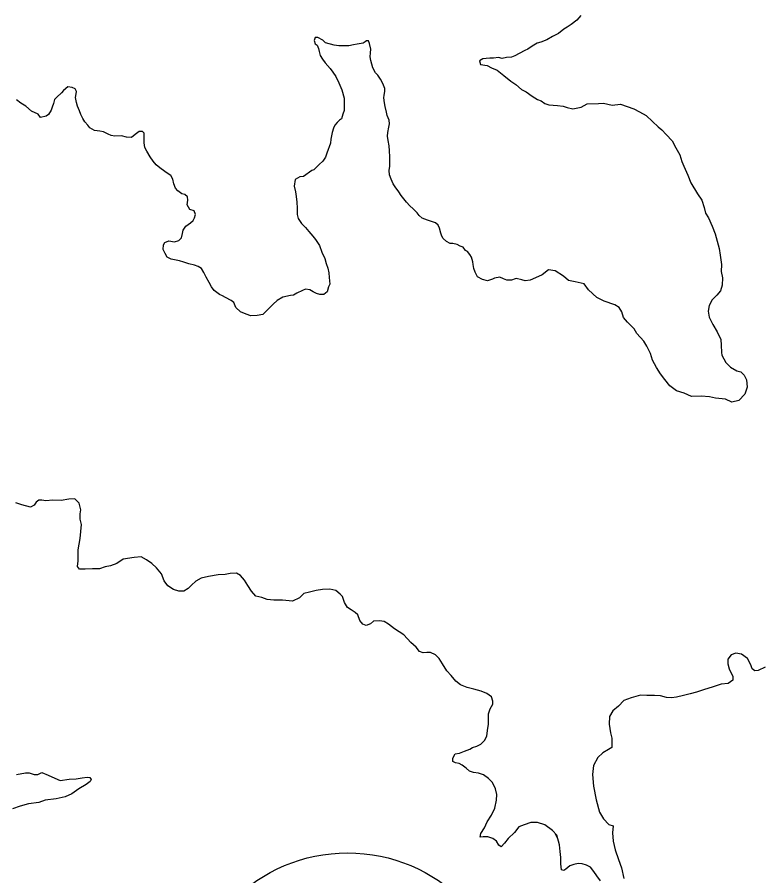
# Model space of a CAD drawing. Extents: x 31699 to 244310, y -8841 to 11474.
# Drawn here: x 134185.3 to 134387.1, y 731.5 to 964.1 of the extents above; entities that cross this region are included whole.
import ezdxf

# ---------------------------------------------------------------- set-up
doc = ezdxf.new("R2010")
doc.units = 0
doc.layers.add('R_Border Notes', color=7, linetype='Continuous')
doc.layers.add('R_Draft', color=7, linetype='Continuous')

msp = doc.modelspace()

# ---------------------------------------------------------------- linework, layer by layer
at = {"layer": 'R_Border Notes'}
msp.add_circle((134274.85, 693.76), 44, dxfattribs=at)
at = {"layer": 'R_Draft'}
for points in [[(134338.07, 964.63), (134336.95, 963.29), (134335.43, 962.14), (134334.31, 961.4), (134333.45, 960.86), (134331.99, 959.71), (134330.34, 958.9), (134328.81, 958.02), (134327.22, 957.41), (134326.23, 957.07), (134324.84, 956.26), (134323.65, 955.51), (134322.85, 955.11), (134321.33, 954.29), (134320.14, 953.68), (134319.27, 953.34), (134317.94, 953.2), (134316.75, 952.92), (134315.75, 953.18), (134314.42, 953.04), (134313.42, 953.03), (134312.36, 952.95), (134311.5, 952.88), (134310.63, 952.34), (134310.84, 951.34), (134312.64, 951.02), (134313.84, 950.43), (134315.38, 949.78), (134317.19, 948.32), (134319.06, 946.8), (134320.46, 945.95), (134322, 944.56), (134323.27, 943.9), (134324.88, 942.72), (134326.28, 941.86), (134327.28, 941.47), (134328.29, 940.74), (134329.35, 940.42), (134331.75, 940.24), (134333.28, 940.05), (134334.35, 939.66), (134335.88, 939.33), (134338.14, 939.75), (134339.79, 940.63), (134342.85, 940.72), (134344.18, 940.87), (134346.58, 940.35), (134348.77, 940.57), (134352.44, 939.27), (134353.91, 938.54), (134355.72, 937.49), (134357.46, 935.9), (134359, 934.45), (134360, 933.59), (134361.21, 932.33), (134362.82, 930.68)], [(134329.25, 895.72), (134327.53, 894.31), (134325.74, 893.56), (134324.28, 892.88), (134322.95, 892.74), (134322.02, 893), (134320.55, 893.39), (134320.29, 893.25), (134319.29, 892.91), (134317.96, 892.9), (134317.09, 893.29), (134316.09, 893.69), (134314.63, 893.47), (134314.1, 893.14), (134312.78, 892.73), (134311.44, 893.12), (134310.04, 893.84), (134309.37, 895.03), (134309.09, 896.1), (134308.88, 897.1), (134308.74, 897.9), (134308.4, 899.09), (134308, 899.89), (134307.32, 900.62), (134306.79, 900.95), (134306.18, 901.81), (134305.32, 902.07), (134304.52, 902.53), (134303.38, 902.79), (134302.65, 902.85), (134301.65, 903.38), (134300.71, 904.17), (134300.37, 904.83), (134300.1, 905.63), (134299.76, 907.03), (134299.35, 907.76), (134298.68, 908.42), (134297.61, 908.81), (134296.48, 909.14), (134295.08, 909.73), (134294.21, 910.45), (134293.67, 911.12), (134292.6, 912.18), (134291.73, 913.04), (134290.79, 914.03), (134290.05, 914.89), (134289.38, 915.82), (134288.77, 916.81), (134287.7, 918.21), (134287.22, 919), (134286.68, 920.27), (134286.21, 921.46), (134286.13, 922.6), (134286.25, 923.8), (134286.31, 924.53), (134286.3, 925.73), (134286.3, 926.33), (134286.22, 927.93), (134286.08, 929.27), (134285.87, 930.73), (134285.66, 931.93), (134285.72, 932.93), (134286.04, 934.34), (134286.16, 935.27), (134286.09, 936.2), (134285.55, 937.53), (134285.41, 938.4), (134284.99, 939.93), (134284.85, 940.93), (134284.64, 942.26), (134284.77, 943), (134284.89, 944), (134284.89, 944.8), (134284.41, 946.2), (134283.74, 947.39), (134283, 948.39), (134282.39, 949.05), (134281.72, 950.38), (134281.17, 952.37), (134280.96, 953.37), (134281.09, 954.44), (134281.14, 955.51), (134280.8, 957.04), (134280.53, 957.7), (134280, 957.77), (134279.6, 957.43), (134279.07, 957.09), (134277.48, 956.81), (134276.48, 956.67), (134275.15, 956.39), (134273.49, 956.38), (134272.49, 956.37), (134271.23, 956.56), (134268.89, 957.15), (134268.15, 957.94), (134266.82, 958.6), (134266.02, 958.66), (134265.76, 957.79), (134266.03, 956.92), (134266.57, 956.53), (134266.98, 955.66)], [(134266.98, 955.66), (134267.12, 954.8), (134267.39, 953.73), (134268.06, 952.74), (134268.8, 951.74), (134270.15, 950.22), (134270.82, 949.29), (134271.69, 948.03), (134272.44, 946.37), (134273.25, 944.44), (134273.87, 942.18), (134273.87, 941.58), (134273.88, 940.38), (134273.89, 938.84), (134273.57, 937.84), (134273.18, 936.63), (134272.65, 936.23), (134271.99, 935.63), (134271.4, 934.89), (134271.01, 934.08), (134270.68, 932.88), (134270.3, 931.14), (134270.17, 930.01), (134269.2, 927.33), (134268.87, 926.2), (134268.09, 925.12), (134267.16, 924.25), (134265.71, 922.83), (134265.18, 922.63), (134262.86, 920.94), (134261.93, 920.87), (134260.68, 920.13), (134260.36, 918.39), (134260.7, 916.79), (134260.91, 915.59), (134261.06, 914.06), (134261.14, 912.39), (134261.22, 910.66), (134261.43, 909.59), (134262.37, 908.27), (134263.44, 907.21), (134264.38, 906.08), (134265.39, 904.82), (134266.19, 903.96), (134267.2, 902.3), (134267.82, 900.51), (134268.63, 898.78), (134269.04, 897.45), (134269.45, 896.18), (134269.72, 894.85), (134269.87, 893.59), (134270.01, 891.85), (134269.69, 891.05), (134269.3, 889.71), (134268.37, 889.04), (134267.31, 889.03), (134266.38, 889.29), (134265.51, 889.75), (134264.64, 890.28), (134263.44, 890.47), (134262.65, 890.13), (134261.12, 889.38), (134260.2, 888.84), (134259.4, 888.7), (134257.27, 888.28), (134255.75, 887.4), (134254.63, 886.39), (134251.86, 883.64), (134250.33, 883.29), (134248.6, 883.28), (134247.4, 883.67), (134245.8, 884.32), (134244.53, 885.45), (134243.98, 886.84), (134243.25, 887.37), (134241.78, 888.23), (134240.97, 888.62), (134240.17, 889.01), (134238.7, 890.14), (134237.96, 891.06), (134237.29, 892.26), (134236.48, 893.72), (134235.87, 894.98), (134235.26, 896.05), (134234.39, 896.57), (134233.33, 896.96), (134231.86, 897.35), (134230.46, 897.81), (134229.33, 898.13), (134227.06, 898.58), (134225.99, 899.17), (134225.38, 900.1), (134224.84, 901.23), (134224.97, 902.43), (134225.29, 903.1), (134226.36, 903.51), (134227.95, 903.32), (134229.15, 903.67), (134229.81, 904.34), (134230.06, 905.54), (134230.26, 906.41)], [(134230.26, 906.41), (134231.05, 907.55), (134232.24, 908.43), (134232.96, 909.1), (134233.36, 909.77), (134233.61, 910.71), (134233.27, 911.64), (134232.07, 912.03), (134231.4, 913.29), (134231.52, 914.56), (134231.45, 915.49), (134230.78, 916.09), (134229.91, 916.28), (134228.84, 917.07), (134228.17, 917.8), (134227.76, 919), (134227.48, 920.26), (134226.94, 921.26), (134226.21, 921.72), (134225.34, 922.31), (134223.94, 923.3), (134223, 924.16), (134222.12, 925.16), (134221.32, 926.35), (134220.44, 927.88), (134219.9, 928.87), (134219.69, 930.14), (134219.74, 931.61), (134219.74, 932.68), (134219.27, 933.14), (134218.4, 933.2), (134217.28, 932.32), (134216.29, 931.51), (134214.89, 931.64), (134213.56, 932.03), (134211.76, 931.88), (134210.76, 932.07), (134209.96, 932.46), (134208.69, 933.12), (134207.69, 933.25), (134206.23, 933.44), (134205.02, 934.16), (134204.49, 934.89), (134203.62, 935.75), (134203.14, 936.68), (134202.54, 937.74), (134202.19, 938.74), (134201.65, 940), (134201.38, 941), (134201.1, 942.4), (134201.29, 943.4), (134201.35, 944), (134201.02, 944.73), (134200.21, 945.13), (134199.02, 945.25), (134197.89, 944.31), (134197.3, 943.64), (134196.05, 942.49), (134195.45, 941.82), (134195.13, 940.75), (134194.74, 939.75), (134194.54, 938.95), (134193.75, 937.81), (134193.16, 937.33), (134191.63, 936.99), (134190.96, 937.85), (134189.22, 938.7), (134187.68, 940.03), (134186.28, 940.88), (134185.08, 941.74)], [(134362.82, 930.68), (134363.83, 928.75), (134364.85, 926.89), (134365.46, 925.09), (134366, 923.76), (134367.02, 921.3), (134367.83, 919.31), (134369.65, 916.32), (134370.8, 914.53), (134371.48, 912.54), (134371.83, 911.07), (134372.63, 909.81), (134373.65, 907.55), (134374.46, 905.49), (134375.49, 901.49), (134375.77, 899.7), (134376.19, 897.16), (134376.08, 895.23), (134376.42, 893.5), (134376.37, 891.5), (134375.92, 890.03), (134374.86, 888.82), (134373.61, 887.54), (134372.82, 886.07), (134372.57, 884.53), (134372.78, 882.86), (134373.8, 880.87), (134375.01, 878.88), (134375.96, 876.82), (134376.04, 875.29), (134376.19, 873.29), (134376.26, 872.62), (134377.34, 870.56), (134378.61, 869.37), (134380.35, 868.38), (134381.42, 868.06), (134382.29, 867.2), (134382.96, 865.87), (134383.11, 863.94), (134382.53, 862.06), (134380.88, 860.32), (134378.95, 859.83), (134377.22, 860.62), (134374.56, 860.93), (134372.89, 861.32), (134370.63, 861.43), (134368.03, 861.41), (134366.03, 862.27), (134363.96, 862.92), (134362.16, 864.3), (134360.81, 866.03), (134359.6, 867.55), (134358.53, 869.21), (134357.45, 871.27), (134356.97, 873.07), (134355.89, 874.99), (134355.14, 876.39), (134353.2, 878.44), (134352.46, 879.7), (134350.71, 881.55), (134349.64, 882.81), (134349.16, 884.34), (134348.42, 885.47), (134347.28, 886.2), (134344.41, 887.24), (134342.41, 888.16), (134340.13, 890.27), (134338.99, 891.87), (134336.52, 892.45), (134334.66, 892.77), (134333.38, 894.02), (134331.05, 895.41), (134329.25, 895.72)], [(134251.61, 806.93), (134250.01, 807.32), (134248.8, 808.64), (134247.79, 810.17), (134246.91, 811.63), (134245.84, 812.89), (134244.7, 813.48), (134243.04, 813.46), (134241.71, 813.19), (134239.78, 813.1), (134237.19, 812.62), (134235.14, 812.13), (134233.75, 811.39), (134232.56, 810.31), (134231.63, 809.37), (134230.44, 808.63), (134229.11, 808.68), (134227.64, 809.07), (134226.11, 810.06), (134225.16, 811.45), (134224.42, 813.38), (134223.07, 814.97), (134221.8, 816.1), (134220.33, 817.15), (134218.86, 817.94), (134217, 817.79), (134214.01, 817.3), (134212.29, 816.15), (134210.57, 815.47), (134209.17, 815.26), (134207.65, 814.72), (134205.72, 814.7), (134203.72, 814.62), (134202.19, 814.61), (134201.65, 815.34), (134201.84, 816.87), (134201.82, 819.87), (134202.33, 822.95), (134202.58, 824.81), (134202.69, 826.75), (134202.35, 828.15), (134202.34, 829.62), (134202.53, 830.68), (134202.12, 832.48), (134200.91, 833.67), (134199.31, 833.53), (134197.25, 833.18), (134194.93, 833.29), (134193.06, 833.14), (134192, 833.34), (134191.13, 833.26), (134190.47, 832.72), (134189.95, 831.99), (134188.89, 831.38), (134186.56, 832.03), (134184.95, 832.55)], [(134332.29, 739.93), (134331.54, 742.53), (134330.4, 743.85), (134328.26, 745.37), (134326.26, 745.95), (134324.53, 745.94), (134322.67, 745.39), (134321.28, 744.78), (134320.03, 743.24), (134318.38, 741.69), (134317.32, 740.35), (134316.47, 739.41), (134315.8, 739.8), (134315.19, 740.93), (134314.19, 741.66), (134312.85, 742.11), (134311.59, 742.1), (134310.73, 742.03), (134310.92, 743.03), (134311.9, 744.51), (134312.69, 746.18), (134313.8, 747.99), (134314.72, 749.86), (134315.23, 752), (134315.29, 753.6), (134314.88, 755.14), (134314.13, 756.8), (134313.06, 757.92), (134311.65, 758.91), (134310.32, 759.37), (134308.99, 759.56), (134307.92, 759.88), (134306.98, 760.68), (134305.91, 761.53), (134305.04, 761.99), (134304.11, 762.12), (134303.38, 762.51), (134303.37, 763.45), (134303.96, 764.59), (134305.16, 764.8), (134306.55, 765.34), (134307.94, 765.89), (134308.67, 766.29), (134309.86, 766.64), (134310.92, 767.18), (134311.91, 768.19), (134312.57, 769.39), (134312.76, 770.93), (134313.01, 772.66), (134313.06, 774.26), (134312.99, 775.4), (134313.51, 776.8), (134314.16, 778.08), (134314.22, 778.88), (134313.81, 780.01), (134312.61, 780.93), (134311.07, 781.59), (134309.07, 782.1), (134307.21, 782.56), (134305.41, 783.28), (134304.2, 784.27), (134302.93, 785.79), (134301.72, 787.11), (134300.57, 788.97), (134299.63, 790.37), (134298.62, 791.36), (134297.35, 792.02), (134296.29, 792.01), (134295.36, 791.93), (134294.29, 792.33), (134293.42, 793.45), (134292.01, 794.78), (134290.07, 796.83), (134287.53, 798.47), (134285.92, 799.73), (134284.78, 800.39), (134283.52, 800.58), (134281.86, 800.5), (134281.06, 799.76), (134279.87, 799.35), (134279, 799.74), (134278.2, 800.74), (134277.58, 802.2), (134276.85, 802.86), (134275.78, 803.58), (134274.84, 804.24), (134274.03, 805.57), (134273.49, 807.17), (134272.82, 807.83), (134271.68, 808.82), (134270.01, 809.21), (134268.02, 809.06), (134266.29, 808.85), (134264.5, 808.36), (134262.97, 808.02), (134261.85, 806.88), (134259.93, 805.93), (134257.2, 806.17), (134254.87, 806.22), (134253.07, 806.41), (134251.61, 806.93)], [(134388.04, 788.07), (134386.12, 787.18), (134385.19, 787.11), (134384.46, 787.64), (134384.11, 788.7), (134383.17, 790.43), (134381.63, 791.55), (134380.03, 791.87), (134378.77, 791.4), (134377.92, 790.25), (134377.86, 788.92), (134378.2, 787.59), (134378.81, 786.46)], [(134378.81, 786.46), (134379.28, 785.6), (134379.23, 784.53), (134377.97, 783.65), (134376.04, 783.5), (134373.92, 782.69), (134371.33, 781.93), (134369.41, 781.32), (134367.68, 780.83), (134365.89, 780.42), (134363.96, 779.94), (134362.64, 779.73), (134361.24, 779.85), (134359.64, 780.3), (134358.04, 780.42), (134355.91, 780.41), (134354.18, 780.46), (134351.73, 779.77), (134349.74, 779.02), (134348.29, 777.48), (134346.7, 776.27), (134345.85, 774.66), (134345.73, 772.66), (134346.08, 770.26), (134346.43, 768.79), (134346.44, 767.33), (134346.45, 766.33), (134345.52, 765.78), (134344, 764.84), (134342.61, 763.63), (134341.5, 761.42), (134341.25, 758.95), (134341.48, 755.81), (134342.17, 752.15), (134343.13, 748.82), (134344.21, 746.96), (134345.62, 745.44), (134346.82, 745.12), (134346.63, 743.18), (134346.78, 740.91), (134347.34, 738.58), (134348.22, 735.99), (134349.1, 733.73), (134349.66, 730.8)], [(134185.08, 758.97), (134187.54, 759.39), (134188.53, 759.4), (134189.94, 758.95), (134190.93, 759.02), (134191.99, 759.56), (134193.66, 758.84), (134195.53, 757.99), (134196.93, 757.4), (134199.39, 757.69), (134201.32, 757.84), (134202.91, 758.12), (134204.24, 758.26), (134204.97, 758.2), (134205.38, 757.67), (134205.12, 757.07), (134203.99, 756.26), (134202, 755.11), (134200.09, 753.76), (134198.3, 752.94), (134195.84, 752.39), (134192.85, 752.03)], [(134192.85, 752.03), (134191.19, 751.42), (134188.4, 751), (134186.15, 750.44), (134184.02, 749.69)], [(134343.41, 730.22), (134342.4, 731.54), (134341.6, 732.74), (134340.66, 733.86), (134339.59, 734.45), (134338.45, 734.78), (134337.32, 734.84), (134336.19, 734.56), (134335.07, 734.22), (134334.01, 733.34), (134333.41, 733), (134332.81, 733.13), (134332.6, 734.8), (134332.59, 736.47), (134332.44, 738.13), (134332.29, 739.93), (134331.88, 741.33), (134331.14, 742.86)]]:
    msp.add_lwpolyline(points, dxfattribs=at)

doc.saveas('drawing.dxf')
